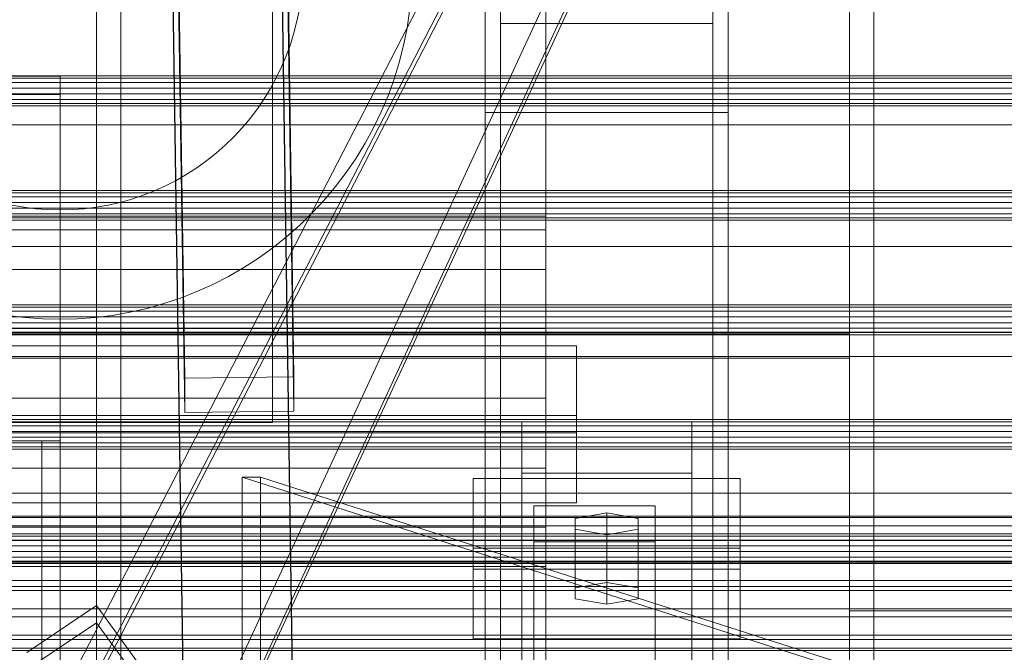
# Model space of a CAD drawing. Header units: millimetres. Extents: x -4395 to 65662, y -65530 to 6847.
# Tile 295 of 656: x 333 to 495, y -34887 to -34783. Entities that reach past the tile are written whole.
import ezdxf

# ---------------------------------------------------------------- set-up
doc = ezdxf.new("R2010")
doc.units = ezdxf.units.MM
for name, color, linetype, lineweight in [('COTAS_O', 1, 'Continuous', 0), ('COTAS_P', 1, 'Continuous', 0), ('frontal_BANDEJA_TOLVA_RECEPCION_C03', 7, 'Continuous', 0), ('frontal_briquetadora', 7, 'Continuous', 0), ('frontal_C01', 7, 'Continuous', 0), ('frontal_C02', 7, 'Continuous', 0), ('frontal_C03', 7, 'Continuous', 0), ('frontal_C04', 7, 'Continuous', 0), ('frontal_C05', 7, 'Continuous', 0), ('frontal_mezcladora', 7, 'Continuous', 0), ('frontal_secador', 7, 'Continuous', 0), ('frontal_tolva-C01', 7, 'Continuous', 0)]:
    doc.layers.add(name, color=color, linetype=linetype, lineweight=lineweight)
doc.dimstyles.new('R19_100', dxfattribs={"dimtxt": 250, "dimasz": 150, "dimexe": 150, "dimexo": 80, "dimgap": 100, "dimtad": 1, "dimtih": 1, "dimtoh": 1, "dimdsep": 46, "dimcen": 0.09, "dimadec": 0, "dimazin": 0, "dimtfac": 1, "dimtdec": 4, "dimtofl": 0, "dimtmove": 0, "dimatfit": 3, "dimfxl": 1, "dimtolj": 1, "dimtzin": 0, "dimarcsym": 0})

# ---------------------------------------------------------------- blocks, each defined once
blk = doc.blocks.new('DIM_R33_44')
at = {"layer": 'COTAS_P'}
for p, q in [((-150, -32200), (550, -32200)), ((550, -32200), (505, -32350)), ((550, -34800), (550, -32200)), ((550, -32200), (595, -32350)), ((550, -34800), (505, -34650)), ((550, -34800), (595, -34650)), ((-150, -34800), (550, -34800))]:
    blk.add_line(p, q, dxfattribs=at)
blk.add_text('2600 P', height=250, rotation=90, dxfattribs=at).set_placement((450, -33500))
blk = doc.blocks.new('DIM_R33_47')
at = {"layer": 'COTAS_O'}
for p, q in [((-650, -34200), (-500, -34155)), ((650, -34200), (500, -34155)), ((-650, -34900), (-650, -34200)), ((-650, -34200), (650, -34200)), ((-650, -34200), (-500, -34245)), ((650, -34200), (500, -34245)), ((650, -34900), (650, -34200))]:
    blk.add_line(p, q, dxfattribs=at)
blk.add_text('1300 O', height=250, dxfattribs=at).set_placement((0, -34100))

msp = doc.modelspace()

# ---------------------------------------------------------------- linework, layer by layer
at = {"layer": 'frontal_BANDEJA_TOLVA_RECEPCION_C03'}
for p, q in [((370, -35011.469), (370, -34857.992)), ((370, -34857.992), (1270, -35145.992)), ((370, -34857.992), (373, -34857.992)), ((1273, -35145.992), (373, -34857.992)), ((373, -34857.992), (373, -35011.469))]:
    msp.add_line(p, q, dxfattribs=at)
at = {"layer": 'frontal_briquetadora'}
for p, q in [((410, -34940), (410, -34760)), ((420, -34940), (420, -34760))]:
    msp.add_line(p, q, dxfattribs=at)
at = {"layer": 'frontal_C01'}
for p, q in [((470, -35988), (470, -34522.24)), ((474, -35988), (474, -34522.24)), ((410, -34918.787), (410, -34580.082)), ((450, -34580.082), (450, -34918.787)), ((410, -34966.754), (410, -34628.049)), ((450, -34966.754), (450, -34628.049)), ((410, -34984.079), (410, -34645.375)), ((450, -34645.375), (450, -34984.079)), ((375.644, -34647.086), (378.512, -34841.461)), ((360.514, -34841.706), (357.646, -34647.33)), ((360.514, -34847.351), (357.646, -34652.976)), ((378.512, -34847.107), (375.644, -34652.731)), ((412.5, -34938.536), (412.5, -34660.328)), ((447.5, -34660.328), (447.5, -34938.536)), ((412.5, -34947.004), (412.5, -34668.795)), ((447.5, -34947.004), (447.5, -34668.795)), ((410, -35022.453), (410, -34683.748)), ((450, -35022.453), (450, -34683.748)), ((-425, -34836.344), (425, -34836.344)), ((425, -34836.344), (425, -34850.682)), ((425, -34836.344), (425, -34847.856)), ((378.512, -34841.461), (360.514, -34841.706)), ((360.514, -34841.706), (360.514, -34847.351)), ((378.512, -34847.107), (378.512, -34841.461)), ((425, -34847.856), (-425, -34847.856)), ((360.514, -34847.351), (378.512, -34847.107)), ((425, -34862.194), (425, -34847.856)), ((416, -34857.34), (416, -34848.872)), ((416, -34848.872), (444, -34848.872)), ((416, -34943.097), (416, -34848.872)), ((444, -34848.872), (444, -34857.34)), ((444, -34848.872), (444, -34943.097)), ((425, -34850.682), (-425, -34850.682)), ((425, -34862.194), (425, -34850.682)), ((444, -34857.34), (416, -34857.34)), ((416, -34857.34), (416, -34951.565)), ((444, -34951.565), (444, -34857.34)), ((-425, -34862.194), (425, -34862.194)), ((334.501, -34886.822), (345.969, -34879.114)), ((345.969, -34879.114), (345.981, -34881.937)), ((345.969, -34879.114), (373.501, -34916.826)), ((345.981, -34881.937), (334.513, -34889.644)), ((373.513, -34919.648), (345.981, -34881.937))]:
    msp.add_line(p, q, dxfattribs=at)
at = {"layer": 'frontal_C02'}
for p, q in [((470, -35988), (470, -34033.402)), ((474, -35988), (474, -34033.402)), ((410, -34797.956), (410, -34440.294)), ((450, -34797.956), (450, -34440.294)), ((410, -34936.365), (410, -34578.704)), ((450, -34578.704), (450, -34936.365)), ((410, -34984.093), (410, -34626.431)), ((450, -34984.093), (450, -34626.431)), ((360.514, -34906.365), (357.646, -34712.96)), ((375.644, -34712.717), (378.512, -34906.121)), ((360.514, -34912.326), (357.646, -34718.921)), ((378.512, -34912.083), (375.644, -34718.678)), ((410, -34759.774), (410, -34797.956)), ((410, -35117.436), (410, -34759.774)), ((450, -34797.956), (450, -34759.774)), ((450, -34759.774), (450, -35117.436)), ((412.5, -34783.336), (412.5, -34774.394)), ((412.5, -34955.758), (412.5, -34774.394)), ((447.5, -34774.394), (447.5, -34783.336)), ((447.5, -34774.394), (447.5, -34955.758)), ((447.5, -34783.336), (412.5, -34783.336)), ((412.5, -34964.7), (412.5, -34783.336)), ((447.5, -34964.7), (447.5, -34783.336)), ((410, -34797.956), (450, -34797.956)), ((410, -35155.618), (410, -34797.956)), ((450, -35155.618), (450, -34797.956)), ((-550, -34834.141), (550, -34834.141)), ((-470, -34834.371), (470, -34834.371)), ((470, -34834.371), (470, -34914.371)), ((470, -34834.371), (470, -34838.371)), ((-550, -34838.141), (550, -34838.141)), ((470, -34838.371), (-470, -34838.371)), ((470, -35988), (470, -34838.141)), ((470, -34838.141), (474, -34838.141)), ((550, -34838.141), (470, -34838.141)), ((470, -34910.371), (470, -34838.371)), ((474, -35988), (474, -34838.141)), ((474, -34838.141), (546, -34838.141)), ((408, -34873.121), (408, -34858.219)), ((408, -34858.219), (452, -34858.219)), ((408, -34869.673), (408, -34858.219)), ((452, -34858.219), (452, -34873.121)), ((452, -34858.219), (452, -34869.673)), ((418, -34868.65), (418, -34862.689)), ((418, -34862.689), (438, -34862.689)), ((418, -35009.912), (418, -34862.689)), ((438, -34862.689), (438, -34868.65)), ((438, -34862.689), (438, -35009.912)), ((430, -34863.882), (424.804, -34864.776)), ((435.196, -34864.776), (430, -34863.882)), ((430, -34875.336), (430, -34863.882)), ((424.804, -34864.776), (424.804, -34866.564)), ((424.804, -34876.23), (424.804, -34864.776)), ((435.196, -34866.564), (435.196, -34864.776)), ((435.196, -34876.23), (435.196, -34864.776)), ((424.804, -34866.564), (430, -34867.458)), ((424.804, -34878.019), (424.804, -34866.564)), ((430, -34867.458), (435.196, -34866.564)), ((430, -34867.458), (430, -34878.913)), ((435.196, -34878.019), (435.196, -34866.564)), ((438, -34868.65), (418, -34868.65)), ((418, -34868.65), (418, -35015.873)), ((438, -35015.873), (438, -34868.65)), ((452, -34869.673), (408, -34869.673)), ((408, -34869.673), (408, -34884.576)), ((452, -34884.576), (452, -34869.673)), ((452, -34873.121), (408, -34873.121)), ((408, -34873.121), (408, -34884.576)), ((452, -34884.576), (452, -34873.121)), ((424.804, -34876.23), (430, -34875.336)), ((430, -34875.336), (435.196, -34876.23)), ((424.804, -34878.019), (424.804, -34876.23)), ((435.196, -34876.23), (435.196, -34878.019)), ((430, -34878.913), (424.804, -34878.019)), ((435.196, -34878.019), (430, -34878.913)), ((408, -34884.576), (452, -34884.576))]:
    msp.add_line(p, q, dxfattribs=at)
at = {"layer": 'frontal_C03'}
for p, q in [((1270, -34791.947), (-1230, -34791.947)), ((1270, -34792.333), (-1230, -34792.333)), ((1270, -34792.999), (-1230, -34792.999)), ((-1230, -34793.931), (1270, -34793.931)), ((1270, -34794.873), (-1230, -34794.873)), ((1270, -34795.805), (-1230, -34795.805)), ((1270, -34796.472), (-1230, -34796.472)), ((1270, -34796.858), (-1230, -34796.858)), ((1270, -34810.788), (-1230, -34810.788)), ((1270, -34811.174), (-1230, -34811.174)), ((1270, -34811.84), (-1230, -34811.84)), ((-1230, -34812.772), (1270, -34812.772)), ((1270, -34813.714), (-1230, -34813.714)), ((1270, -34814.646), (-1230, -34814.646)), ((1270, -34815.313), (-1230, -34815.313)), ((1270, -34815.699), (-1230, -34815.699)), ((1270, -34829.629), (-1230, -34829.629)), ((1270, -34830.015), (-1230, -34830.015)), ((1270, -34830.681), (-1230, -34830.681)), ((-1230, -34831.613), (1270, -34831.613)), ((1270, -34832.555), (-1230, -34832.555)), ((1270, -34833.487), (-1230, -34833.487)), ((1270, -34834.153), (-1230, -34834.153)), ((1270, -34834.54), (-1230, -34834.54)), ((1270, -34848.47), (-1230, -34848.47)), ((1270, -34848.856), (-1230, -34848.856)), ((1270, -34849.522), (-1230, -34849.522)), ((-1230, -34850.454), (1270, -34850.454)), ((1270, -34851.396), (-1230, -34851.396)), ((1270, -34852.328), (-1230, -34852.328)), ((1270, -34852.994), (-1230, -34852.994)), ((1270, -34853.381), (-1230, -34853.381)), ((-1500, -34860.603), (1540, -34860.603)), ((-1580, -34864.401), (1620, -34864.401)), ((1540, -34864.603), (-1500, -34864.603)), ((1270, -34867.311), (-1230, -34867.311)), ((1270, -34867.697), (-1230, -34867.697)), ((1620, -34868.401), (-1580, -34868.401)), ((1270, -34868.363), (-1230, -34868.363)), ((-1230, -34869.295), (1270, -34869.295)), ((1270, -34870.237), (-1230, -34870.237)), ((1270, -34871.169), (-1230, -34871.169)), ((1270, -34871.835), (-1230, -34871.835)), ((1270, -34872.222), (-1230, -34872.222)), ((1270, -34886.152), (-1230, -34886.152)), ((1270, -34886.538), (-1230, -34886.538))]:
    msp.add_line(p, q, dxfattribs=at)
at = {"layer": 'frontal_C04'}
for p, q in [((346, -34765.256), (346, -35988)), ((350, -35988), (350, -34765.256))]:
    msp.add_line(p, q, dxfattribs=at)
at = {"layer": 'frontal_C05'}
for p, q in [((375, -34849), (375, -34689)), ((378.997, -34782.901), (379.392, -34780.946)), ((397.55, -34781.212), (397.119, -34784.072)), ((378.505, -34784.834), (378.997, -34782.901)), ((377.917, -34786.739), (378.505, -34784.834)), ((397.119, -34784.072), (396.546, -34786.906)), ((377.235, -34788.614), (377.917, -34786.739)), ((396.546, -34786.906), (395.832, -34789.709)), ((376.46, -34790.451), (377.235, -34788.614)), ((395.832, -34789.709), (394.98, -34792.472)), ((375.595, -34792.248), (376.46, -34790.451)), ((-300, -34792), (340, -34792)), ((340, -34792), (340, -34852)), ((340, -34792), (340, -34795)), ((374.641, -34794), (375.595, -34792.248)), ((394.98, -34792.472), (393.991, -34795.19)), ((373.601, -34795.702), (374.641, -34794)), ((340, -34795), (-300, -34795)), ((340, -34849), (340, -34795)), ((372.478, -34797.35), (373.601, -34795.702)), ((393.991, -34795.19), (392.867, -34797.855)), ((371.273, -34798.94), (372.478, -34797.35)), ((392.867, -34797.855), (391.613, -34800.46)), ((369.991, -34800.467), (371.273, -34798.94)), ((368.635, -34801.929), (369.991, -34800.467)), ((391.613, -34800.46), (390.229, -34803)), ((367.207, -34803.322), (368.635, -34801.929)), ((365.712, -34804.642), (367.207, -34803.322)), ((390.229, -34803), (388.722, -34805.468)), ((362.533, -34807.05), (364.152, -34805.885)), ((364.152, -34805.885), (365.712, -34804.642)), ((388.722, -34805.468), (387.092, -34807.857)), ((360.857, -34808.132), (362.533, -34807.05)), ((357.355, -34810.039), (359.13, -34809.129)), ((359.13, -34809.129), (360.857, -34808.132)), ((387.092, -34807.857), (385.346, -34810.162)), ((353.681, -34811.588), (355.537, -34810.859)), ((355.537, -34810.859), (357.355, -34810.039)), ((385.346, -34810.162), (383.487, -34812.378)), ((349.87, -34812.763), (351.79, -34812.223)), ((351.79, -34812.223), (353.681, -34811.588)), ((383.487, -34812.378), (381.52, -34814.498)), ((332.074, -34813.207), (334.038, -34813.553)), ((334.038, -34813.553), (336.017, -34813.801)), ((336.017, -34813.801), (338.006, -34813.95)), ((338.006, -34813.95), (340, -34814)), ((340, -34814), (341.994, -34813.95)), ((341.994, -34813.95), (343.983, -34813.801)), ((343.983, -34813.801), (345.962, -34813.553)), ((345.962, -34813.553), (347.926, -34813.207)), ((347.926, -34813.207), (349.87, -34812.763)), ((381.52, -34814.498), (379.45, -34816.517)), ((379.45, -34816.517), (377.282, -34818.431)), ((377.282, -34818.431), (375.021, -34820.234)), ((375.021, -34820.234), (372.673, -34821.922)), ((372.673, -34821.922), (370.243, -34823.491)), ((370.243, -34823.491), (367.739, -34824.937)), ((367.739, -34824.937), (365.165, -34826.256)), ((365.165, -34826.256), (362.529, -34827.446)), ((359.837, -34828.502), (357.096, -34829.423)), ((362.529, -34827.446), (359.837, -34828.502)), ((354.312, -34830.206), (351.492, -34830.85)), ((357.096, -34829.423), (354.312, -34830.206)), ((334.225, -34831.712), (331.356, -34831.352)), ((337.109, -34831.928), (334.225, -34831.712)), ((340, -34832), (337.109, -34831.928)), ((340, -34832), (342.891, -34831.928)), ((345.775, -34831.712), (342.891, -34831.928)), ((348.644, -34831.352), (345.775, -34831.712)), ((351.492, -34830.85), (348.644, -34831.352)), ((-300, -34849), (340, -34849)), ((300, -34849), (375, -34849)), ((340, -34852), (340, -34849)), ((-300, -34852), (340, -34852)), ((340, -34852), (280, -34852)), ((283, -34852), (337, -34852)), ((337, -34852), (337, -35988)), ((340, -34852), (337, -34852)), ((340, -35988), (340, -34852))]:
    msp.add_line(p, q, dxfattribs=at)
at = {"layer": 'frontal_mezcladora'}
for p, q in [((190, -34815), (420, -34815)), ((420, -34817.284), (420, -34815)), ((190, -34817.284), (420, -34817.284)), ((420, -34823.787), (420, -34817.284)), ((-600, -34820), (600, -34820)), ((190, -34823.787), (420, -34823.787)), ((420, -34833.519), (420, -34823.787)), ((190, -34833.519), (420, -34833.519)), ((420, -34845), (420, -34833.519)), ((420, -34845), (190, -34845)), ((420, -34845), (420, -34856.481)), ((190, -34856.481), (420, -34856.481)), ((420, -34856.481), (420, -34866.213)), ((190, -34866.213), (420, -34866.213)), ((420, -34866.213), (420, -34872.716)), ((190, -34872.716), (420, -34872.716)), ((420, -34872.716), (420, -34875)), ((-600, -34875), (600, -34875)), ((190, -34875), (420, -34875)), ((470, -34880), (630, -34880)), ((470, -34900), (470, -34880))]:
    msp.add_line(p, q, dxfattribs=at)
at = {"layer": 'frontal_secador'}
for p, q in [((-1250, -34866), (1250, -34866)), ((-1250, -34872), (1250, -34872)), ((-1250, -34875), (1250, -34875)), ((1250, -34876), (-1250, -34876)), ((-1250, -34876.659), (1250, -34876.659)), ((1250, -34879.659), (-1250, -34879.659)), ((-1250, -34881), (1250, -34881)), ((1250, -34884), (-1250, -34884)), ((-1250, -34884.728), (1250, -34884.728))]:
    msp.add_line(p, q, dxfattribs=at)
at = {"layer": 'frontal_tolva-C01'}
for p, q in [((596.446, -34398.164), (221.446, -35208.338)), ((221.446, -35124.153), (596.446, -34398.164)), ((600, -34398.584), (225, -35124.573)), ((225, -35209.05), (600, -34398.876)), ((225, -35125.989), (600, -34400)), ((225, -35210.174), (600, -34400))]:
    msp.add_line(p, q, dxfattribs=at)

# ---------------------------------------------------------------- dimensions: what is measured, and where the dimension line sits
at = {"layer": 'COTAS_O'}
dim = msp.add_aligned_dim(p1=(-650, -34900), p2=(650, -34900), distance=700, text='<> O', dimstyle='R19_100', dxfattribs=at)
dim.commit()
dim.dimension.update_dxf_attribs({"geometry": 'DIM_R33_47', "text_midpoint": (0, -34200)})
at = {"layer": 'COTAS_P'}
dim = msp.add_aligned_dim(p1=(-150, -34800), p2=(-150, -32200), distance=-700, text='<> P', dimstyle='R19_100', dxfattribs=at)
dim.commit()
dim.dimension.update_dxf_attribs({"geometry": 'DIM_R33_44', "text_midpoint": (550, -33500)})

doc.saveas('drawing.dxf')
